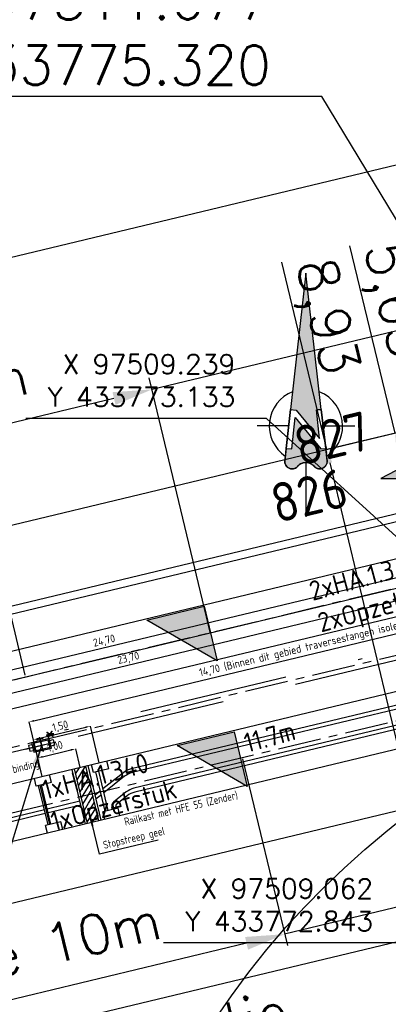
# Model space of a CAD drawing. Header units: millimetres. Extents: x 96940 to 101272, y 432237 to 434659.
# Tile 373 of 398: x 97497.08 to 97506.5, y 433763.49 to 433788.64. Entities that reach past the tile are written whole.
import ezdxf
from ezdxf.enums import TextEntityAlignment as Align

# ---------------------------------------------------------------- set-up
doc = ezdxf.new("R2010")
doc.units = ezdxf.units.MM
for name, pattern in [('ACAD_ISO02W100', [15, 12, -3]), ('CENTER', [35.225022, 22.015639, -4.403128, 4.403128, -4.403128]), ('DASHDOT', [25.4, 12.7, -6.35, 0, -6.35]), ('DASHED', [19.05, 12.7, -6.35])]:
    doc.linetypes.add(name, pattern=pattern)
for name, color, linetype in [('As', 2, 'ACAD_ISO02W100'), ('Ondergrond_Nieuw_IP', 8, 'Continuous'), ('R_A_COORDINAAT', 7, 'Continuous'), ('R_BN_N_Kabels_en_leidingen_maatvoering', 1, 'Continuous'), ('R_BN_T_N_Constructiecodes', 7, 'Continuous'), ('R_BN_T_N_Hartspoor', 1, 'CENTER'), ('R_BN_T_N_Kokersysteem opzetstuk', 7, 'Continuous'), ('R_BN_T_N_Kokersysteem trekput HA.1.340', 7, 'Continuous'), ('R_BN_T_N_Kokersysteem_Coordinaten', 1, 'Continuous'), ('R_BN_T_N_Kokersysteem_laagspanning', 2, 'DASHED'), ('R_BN_T_N_kokersysteem_maatvoering', 7, 'Continuous'), ('R_BN_T_N_Kokersysteem_signaal', 2, 'DASHDOT'), ('R_BN_T_N_Spoor', 3, 'Continuous'), ('R_BN_T_N_Tekst', 7, 'Continuous'), ('R_BN_T_N_Vecomwissel_20kmh', 7, 'Continuous'), ('R_BN_T_N_Vecomwissel_20mkh_Bemating_Tekst', 1, 'Continuous'), ('R_BN_T_N_Verkanting', 7, 'Continuous'), ('R_BN_T_N_Verkanting_Maatvoering', 7, 'Continuous')]:
    doc.layers.add(name, color=color, linetype=linetype)
doc.layers.add('R_BN_T_N_Coordinaten', color=7, linetype='Continuous', lineweight=25)
doc.styles.add('ISO', font='iso.shx')
doc.styles.get("Standard").update_dxf_attribs({"font": 'romans.shx'})
doc.dimstyles.new('RET 1-100', dxfattribs={"dimtxt": 150, "dimasz": 125, "dimexe": 0.1, "dimexo": 0, "dimgap": 50, "dimtad": 1, "dimdec": 0, "dimzin": 1, "dimtxsty": 'ISO', "dimcen": 0, "dimclrd": 1, "dimclre": 1, "dimclrt": 7, "dimaunit": 2, "dimadec": 4, "dimazin": 0, "dimtfac": 1, "dimtdec": 0, "dimtmove": 0, "dimatfit": 0, "dimfxl": 1, "dimarcsym": 0})
doc.dimstyles.new('RET 1-500', dxfattribs={"dimtxt": 1, "dimasz": 1, "dimexe": 0.3, "dimexo": 0, "dimgap": 0.3, "dimtad": 1, "dimdec": 3, "dimzin": 1, "dimtxsty": 'Standard', "dimcen": 0, "dimclrd": 1, "dimclre": 1, "dimclrt": 7, "dimaunit": 2, "dimadec": 4, "dimazin": 0, "dimtfac": 1, "dimtdec": 3, "dimtofl": 0, "dimtmove": 0, "dimatfit": 0, "dimfxl": 1, "dimarcsym": 0})
doc.dimstyles.get("Standard").update_dxf_attribs({"dimtxt": 0.18, "dimasz": 0.18, "dimexe": 0.18, "dimexo": 0.0625, "dimgap": 0.09, "dimtad": 0, "dimtih": 1, "dimtoh": 1, "dimdec": 4, "dimzin": 0, "dimdsep": 46, "dimtxsty": 'Standard', "dimcen": 0.09, "dimadec": 0, "dimazin": 0, "dimtfac": 1, "dimtdec": 4, "dimtofl": 0, "dimtmove": 0, "dimatfit": 3, "dimfxl": 1, "dimtolj": 1, "dimtzin": 0, "dimarcsym": 0})

# ---------------------------------------------------------------- blocks, each defined once
blk = doc.blocks.new('*D39')
at = {"layer": 'Defpoints', "color": 0, "transparency": 16777216}
for p in [(97512.503, 433772.095), (97485.761, 433765.681), (97487.456, 433758.614)]:
    blk.add_point(p, dxfattribs=at)
at = {"layer": 'R_BN_T_N_Verkanting_Maatvoering', "color": 1, "lineweight": -2, "transparency": 16777216}
for p, q in [((97512.503, 433772.095), (97514.268, 433764.736)), ((97485.761, 433765.681), (97487.526, 433758.322)), ((97513.226, 433764.795), (97488.429, 433758.847))]:
    blk.add_line(p, q, dxfattribs=at)
at = {"layer": 'R_BN_T_N_Verkanting_Maatvoering', "color": 1, "transparency": 16777216}
for points in [[(97513.187, 433764.957), (97513.264, 433764.633), (97514.198, 433765.028)], [(97488.39, 433759.009), (97488.468, 433758.685), (97487.456, 433758.614)]]:
    blk.add_solid(points, dxfattribs=at)
at = {"layer": 'R_BN_T_N_Verkanting_Maatvoering', "color": 7, "transparency": 16777216, "insert": (97498.704, 433762.134), "char_height": 1, "attachment_point": 5, "rotation": 13.4875}
blk.add_mtext('vecominstallatie', dxfattribs=at)
blk = doc.blocks.new('*D40')
at = {"layer": 'Defpoints', "color": 0, "transparency": 16777216}
for p in [(97510.19, 433781.531), (97511.686, 433775.293), (97501.96, 433772.96)]:
    blk.add_point(p, dxfattribs=at)
at = {"layer": 'R_BN_T_N_Verkanting_Maatvoering', "color": 1, "lineweight": -2, "transparency": 16777216}
for p, q in [((97511.162, 433781.764), (97512.134, 433781.997)), ((97511.686, 433775.293), (97510.12, 433781.822)), ((97510.19, 433781.531), (97500.464, 433779.198)), ((97501.96, 433772.96), (97500.394, 433779.49)), ((97499.492, 433778.965), (97483.303, 433775.082))]:
    blk.add_line(p, q, dxfattribs=at)
at = {"layer": 'R_BN_T_N_Verkanting_Maatvoering', "color": 1, "transparency": 16777216}
for points in [[(97511.123, 433781.926), (97511.201, 433781.602), (97510.19, 433781.531)], [(97499.453, 433779.127), (97499.531, 433778.803), (97500.464, 433779.198)]]:
    blk.add_solid(points, dxfattribs=at)
at = {"layer": 'R_BN_T_N_Verkanting_Maatvoering', "color": 7, "transparency": 16777216, "insert": (97490.686, 433777.847), "char_height": 1, "attachment_point": 5, "rotation": 13.4875}
blk.add_mtext('overgangszone 10m', dxfattribs=at)
blk = doc.blocks.new('*D41')
at = {"layer": 'Defpoints', "color": 0, "transparency": 16777216}
for p in [(97512.503, 433772.095), (97502.778, 433769.763), (97513.577, 433767.616)]:
    blk.add_point(p, dxfattribs=at)
at = {"layer": 'R_BN_T_N_Verkanting_Maatvoering', "color": 1, "lineweight": -2, "transparency": 16777216}
for p, q in [((97512.503, 433772.095), (97513.647, 433767.324)), ((97502.778, 433769.763), (97503.923, 433764.991)), ((97514.55, 433767.849), (97515.522, 433768.082)), ((97513.577, 433767.616), (97503.853, 433765.283)), ((97502.88, 433765.05), (97486.692, 433761.167))]:
    blk.add_line(p, q, dxfattribs=at)
at = {"layer": 'R_BN_T_N_Verkanting_Maatvoering', "color": 1, "transparency": 16777216}
for points in [[(97514.511, 433768.011), (97514.589, 433767.687), (97513.577, 433767.616)], [(97502.842, 433765.212), (97502.919, 433764.888), (97503.853, 433765.283)]]:
    blk.add_solid(points, dxfattribs=at)
at = {"layer": 'R_BN_T_N_Verkanting_Maatvoering', "color": 7, "transparency": 16777216, "insert": (97494.074, 433763.932), "char_height": 1, "attachment_point": 5, "rotation": 13.4875}
blk.add_mtext('overgangszone 10m', dxfattribs=at)
blk = doc.blocks.new('*D202')
at = {"layer": 'Defpoints', "color": 0, "transparency": 16777216}
for p in [(97498.514, 433770.019), (97498.629, 433769.54), (97497.657, 433769.307)]:
    blk.add_point(p, dxfattribs=at)
at = {"layer": 'R_BN_T_N_Vecomwissel_20mkh_Bemating_Tekst', "color": 1, "lineweight": -2, "transparency": 16777216}
for p, q in [((97497.663, 433769.815), (97498.393, 433769.99)), ((97498.629, 433769.54), (97498.514, 433770.019)), ((97497.657, 433769.307), (97497.542, 433769.786))]:
    blk.add_line(p, q, dxfattribs=at)
at = {"layer": 'R_BN_T_N_Vecomwissel_20mkh_Bemating_Tekst', "color": 1, "transparency": 16777216}
for points in [[(97498.388, 433770.01), (97498.398, 433769.97), (97498.514, 433770.019)], [(97497.659, 433769.835), (97497.668, 433769.795), (97497.542, 433769.786)]]:
    blk.add_solid(points, dxfattribs=at)
at = {"layer": 'R_BN_T_N_Vecomwissel_20mkh_Bemating_Tekst', "color": 7, "transparency": 16777216, "insert": (97497.99, 433770.062), "char_height": 0.2, "attachment_point": 5, "rotation": 13.4874, "style": 'ISO'}
blk.add_mtext('1,00', dxfattribs=at)
blk = doc.blocks.new('*D203')
at = {"layer": 'Defpoints', "color": 0, "transparency": 16777216}
for p in [(97498.889, 433770.599), (97499.115, 433769.656), (97497.657, 433769.307)]:
    blk.add_point(p, dxfattribs=at)
at = {"layer": 'R_BN_T_N_Vecomwissel_20mkh_Bemating_Tekst', "color": 1, "lineweight": -2, "transparency": 16777216}
for p, q in [((97497.552, 433770.278), (97498.768, 433770.57)), ((97499.115, 433769.656), (97498.889, 433770.599)), ((97497.657, 433769.307), (97497.431, 433770.249))]:
    blk.add_line(p, q, dxfattribs=at)
at = {"layer": 'R_BN_T_N_Vecomwissel_20mkh_Bemating_Tekst', "color": 1, "transparency": 16777216}
for points in [[(97498.763, 433770.59), (97498.773, 433770.549), (97498.889, 433770.599)], [(97497.547, 433770.298), (97497.557, 433770.258), (97497.431, 433770.249)]]:
    blk.add_solid(points, dxfattribs=at)
at = {"layer": 'R_BN_T_N_Vecomwissel_20mkh_Bemating_Tekst', "color": 7, "transparency": 16777216, "insert": (97498.122, 433770.584), "char_height": 0.2, "attachment_point": 5, "rotation": 13.4874, "style": 'ISO'}
blk.add_mtext('1,50', dxfattribs=at)
blk = doc.blocks.new('*D208')
at = {"layer": 'Defpoints', "color": 0, "transparency": 16777216}
for p in [(97511.951, 433772.735), (97488.379, 433769.399), (97489.193, 433766.007)]:
    blk.add_point(p, dxfattribs=at)
at = {"layer": 'R_BN_T_N_Vecomwissel_20mkh_Bemating_Tekst', "color": 1, "lineweight": -2, "transparency": 16777216}
for p, q in [((97511.951, 433772.735), (97511.426, 433774.927)), ((97511.304, 433774.897), (97488.501, 433769.428)), ((97489.193, 433766.007), (97488.379, 433769.399))]:
    blk.add_line(p, q, dxfattribs=at)
at = {"layer": 'R_BN_T_N_Vecomwissel_20mkh_Bemating_Tekst', "color": 1, "transparency": 16777216}
for points in [[(97511.299, 433774.918), (97511.309, 433774.877), (97511.426, 433774.927)], [(97488.496, 433769.448), (97488.506, 433769.408), (97488.379, 433769.399)]]:
    blk.add_solid(points, dxfattribs=at)
at = {"layer": 'R_BN_T_N_Vecomwissel_20mkh_Bemating_Tekst', "color": 7, "transparency": 16777216, "insert": (97499.864, 433772.323), "char_height": 0.2, "attachment_point": 5, "rotation": 13.4874, "style": 'ISO'}
blk.add_mtext('23,70', dxfattribs=at)
blk = doc.blocks.new('*D209')
at = {"layer": 'Defpoints', "color": 0, "transparency": 16777216}
for p in [(97511.941, 433772.777), (97487.273, 433769.723), (97488.021, 433766.607)]:
    blk.add_point(p, dxfattribs=at)
at = {"layer": 'R_BN_T_N_Vecomwissel_20mkh_Bemating_Tekst', "color": 1, "lineweight": -2, "transparency": 16777216}
for p, q in [((97511.17, 433775.455), (97487.395, 433769.752)), ((97511.941, 433772.777), (97511.292, 433775.484)), ((97488.021, 433766.607), (97487.273, 433769.723))]:
    blk.add_line(p, q, dxfattribs=at)
at = {"layer": 'R_BN_T_N_Vecomwissel_20mkh_Bemating_Tekst', "color": 1, "transparency": 16777216}
for points in [[(97511.166, 433775.475), (97511.175, 433775.435), (97511.292, 433775.484)], [(97487.39, 433769.773), (97487.4, 433769.732), (97487.273, 433769.723)]]:
    blk.add_solid(points, dxfattribs=at)
at = {"layer": 'R_BN_T_N_Vecomwissel_20mkh_Bemating_Tekst', "color": 7, "transparency": 16777216, "insert": (97499.244, 433772.763), "char_height": 0.2, "attachment_point": 5, "rotation": 13.4874, "style": 'ISO'}
blk.add_mtext('24,70', dxfattribs=at)
blk = doc.blocks.new('*D215')
at = {"layer": 'Defpoints', "color": 0, "transparency": 16777216}
for p in [(97511.616, 433774.134), (97511.676, 433773.883), (97497.657, 433769.307)]:
    blk.add_point(p, dxfattribs=at)
at = {"layer": 'R_BN_T_N_Vecomwissel_20mkh_Bemating_Tekst', "color": 1, "lineweight": -2, "transparency": 16777216}
for p, q in [((97497.443, 433770.734), (97511.494, 433774.105)), ((97511.676, 433773.883), (97511.616, 433774.134)), ((97497.657, 433769.307), (97497.321, 433770.705))]:
    blk.add_line(p, q, dxfattribs=at)
at = {"layer": 'R_BN_T_N_Vecomwissel_20mkh_Bemating_Tekst', "color": 1, "transparency": 16777216}
for points in [[(97511.49, 433774.125), (97511.499, 433774.084), (97511.616, 433774.134)], [(97497.438, 433770.755), (97497.448, 433770.714), (97497.321, 433770.705)]]:
    blk.add_solid(points, dxfattribs=at)
at = {"layer": 'R_BN_T_N_Vecomwissel_20mkh_Bemating_Tekst', "color": 7, "transparency": 16777216, "insert": (97504.427, 433772.593), "char_height": 0.2, "attachment_point": 5, "rotation": 13.4874, "style": 'ISO'}
blk.add_mtext('14,70 (Binnen dit gebied traversestangen isoleren)', dxfattribs=at)
blk = doc.blocks.new('N_PIJL')
at = {"layer": 'R_A_COORDINAAT'}
for points in [[(0, 7.803), (-0.783, 0.846), (-0.506, 0.815), (0.697, -0.634), (0.533, 0.818), (0.783, 0.846)], [(-0.549, 0.434), (-0.73, -1.176), (-1.007, -1.145), (-1.052, -1.552), (-1.073, -1.742), (-1.079, -1.794), (-1.08, -1.835), (-1.075, -1.895), (-1.064, -1.932), (-1.048, -1.976), (-1.03, -2.009), (-1.001, -2.05), (-0.975, -2.082), (-0.936, -2.116), (-0.9, -2.14), (-0.854, -2.164), (-0.793, -2.187), (-0.732, -2.196), (-0.65, -2.194), (-0.58, -2.177), (-0.518, -2.145), (-0.477, -2.122), (-0.454, -2.083), (-0.415, -2.044), (-0.384, -2.014), (-0.332, -1.975), (-0.275, -1.938), (-0.196, -1.906), (-0.14, -1.889), (-0.049, -1.876), (0.001, -1.875), (0.07, -1.88), (0.129, -1.89), (0.196, -1.912), (0.256, -1.94), (0.301, -1.963), (0.339, -1.99), (0.367, -2.012), (0.41, -2.051), (0.444, -2.089), (0.474, -2.115), (0.509, -2.14), (0.55, -2.163), (0.592, -2.179), (0.632, -2.19), (0.681, -2.195), (0.744, -2.194), (0.789, -2.188), (0.854, -2.164), (0.92, -2.13), (0.968, -2.093), (0.998, -2.059), (1.021, -2.023), (1.04, -1.991), (1.054, -1.954), (1.065, -1.928), (1.073, -1.891), (1.077, -1.853), (1.079, -1.815), (1.078, -1.78), (1.052, -1.552), (1.007, -1.145), (0.758, -1.173)]]:
    blk.add_hatch(color=256, dxfattribs=at).paths.add_polyline_path(points)
for p, q in [((0, 7.803), (-0.783, 0.846)), ((0.783, 0.846), (0, 7.803)), ((-0.783, 0.846), (-1.007, -1.145)), ((-1.007, -1.145), (-0.783, 0.846)), ((-0.783, 0.846), (-0.506, 0.815)), ((-0.783, 0.846), (-0.506, 0.815)), ((-0.506, 0.815), (0.697, -0.634)), ((-0.506, 0.815), (0.697, -0.634)), ((0.783, 0.846), (0.533, 0.818)), ((0.533, 0.818), (0.783, 0.846)), ((0.697, -0.634), (0.533, 0.818)), ((0.697, -0.634), (0.533, 0.818)), ((1.007, -1.145), (0.783, 0.846)), ((0.783, 0.846), (1.007, -1.145)), ((-0.878, 0), (-2.5, 0)), ((-0.73, -1.176), (-0.549, 0.434)), ((-0.73, -1.176), (-0.549, 0.434)), ((-0.549, 0.434), (0.758, -1.173)), ((-0.549, 0.434), (0.758, -1.173)), ((0.878, 0), (2.5, 0)), ((-1.007, -1.145), (-1.078, -1.78)), ((-1.052, -1.552), (-1.007, -1.145)), ((-1.007, -1.145), (-0.73, -1.176)), ((-1.007, -1.145), (-0.73, -1.176)), ((0.758, -1.173), (1.007, -1.145)), ((0.758, -1.173), (1.007, -1.145)), ((1.078, -1.78), (1.007, -1.145)), ((1.007, -1.145), (1.052, -1.552)), ((-1.08, -1.835), (-1.079, -1.794)), ((-1.075, -1.895), (-1.08, -1.835)), ((-1.079, -1.794), (-1.073, -1.742)), ((-1.064, -1.932), (-1.075, -1.895)), ((-1.073, -1.742), (-1.052, -1.552)), ((-1.048, -1.976), (-1.064, -1.932)), ((-1.03, -2.009), (-1.048, -1.976)), ((-1.001, -2.05), (-1.03, -2.009)), ((-0.332, -1.975), (-0.384, -2.014)), ((-0.275, -1.938), (-0.332, -1.975)), ((-0.196, -1.906), (-0.275, -1.938)), ((-0.14, -1.889), (-0.196, -1.906)), ((-0.049, -1.876), (-0.14, -1.889)), ((0.001, -1.875), (-0.049, -1.876)), ((0, -1.875), (0, -4.649)), ((0.07, -1.88), (0.001, -1.875)), ((0.129, -1.89), (0.07, -1.88)), ((0.196, -1.912), (0.129, -1.89)), ((0.256, -1.94), (0.196, -1.912)), ((0.301, -1.963), (0.256, -1.94)), ((0.339, -1.99), (0.301, -1.963)), ((0.367, -2.012), (0.339, -1.99)), ((1.04, -1.991), (1.021, -2.023)), ((1.054, -1.954), (1.04, -1.991)), ((1.052, -1.552), (1.078, -1.78)), ((1.065, -1.928), (1.054, -1.954)), ((1.073, -1.891), (1.065, -1.928)), ((1.077, -1.853), (1.073, -1.891)), ((1.079, -1.815), (1.077, -1.853)), ((1.078, -1.78), (1.079, -1.815)), ((-0.975, -2.082), (-1.001, -2.05)), ((-0.936, -2.116), (-0.975, -2.082)), ((-0.9, -2.14), (-0.936, -2.116)), ((-0.854, -2.164), (-0.9, -2.14)), ((-0.793, -2.187), (-0.854, -2.164)), ((-0.732, -2.196), (-0.793, -2.187)), ((-0.65, -2.194), (-0.732, -2.196)), ((-0.58, -2.177), (-0.65, -2.194)), ((-0.518, -2.145), (-0.58, -2.177)), ((-0.477, -2.122), (-0.518, -2.145)), ((-0.454, -2.083), (-0.477, -2.122)), ((-0.415, -2.044), (-0.454, -2.083)), ((-0.384, -2.014), (-0.415, -2.044)), ((0.41, -2.051), (0.367, -2.012)), ((0.444, -2.089), (0.41, -2.051)), ((0.474, -2.115), (0.444, -2.089)), ((0.509, -2.14), (0.474, -2.115)), ((0.55, -2.163), (0.509, -2.14)), ((0.592, -2.179), (0.55, -2.163)), ((0.632, -2.19), (0.592, -2.179)), ((0.681, -2.195), (0.632, -2.19)), ((0.744, -2.194), (0.681, -2.195)), ((0.789, -2.188), (0.744, -2.194)), ((0.854, -2.164), (0.789, -2.188)), ((0.92, -2.13), (0.854, -2.164)), ((0.968, -2.093), (0.92, -2.13)), ((0.998, -2.059), (0.968, -2.093)), ((1.021, -2.023), (0.998, -2.059))]:
    blk.add_line(p, q, dxfattribs=at)
for centre, radius, start, end in [((0, 0), 1.875, 111.3084, 235.854), ((0, 0), 1.875, 0, 68.6916), ((0, 0), 1.875, 304.146, 0), ((-0.705, -1.822), 0.375, 173.5812, 270), ((-0.006, -2.454), 0.579, 38.6038, 144.9525), ((0.705, -1.822), 0.375, 270, 6.4188), ((-0.705, -1.822), 0.375, 270, 306.9523), ((0.705, -1.822), 0.375, 226.2581, 270)]:
    blk.add_arc(centre, radius, start, end, dxfattribs=at)
blk = doc.blocks.new('*D504')
at = {"layer": 'Defpoints', "color": 0, "transparency": 16777216}
for p in [(97507.744, 433778.336), (97509.077, 433772.847), (97508.011, 433772.588)]:
    blk.add_point(p, dxfattribs=at)
at = {"layer": 'R_BN_N_Kabels_en_leidingen_maatvoering', "color": 1, "lineweight": -2, "transparency": 16777216}
for p, q in [((97506.679, 433778.077), (97505.517, 433782.862)), ((97507.744, 433778.336), (97506.679, 433778.077)), ((97507.929, 433772.928), (97506.761, 433777.737)), ((97509.077, 433772.847), (97508.011, 433772.588))]:
    blk.add_line(p, q, dxfattribs=at)
at = {"layer": 'R_BN_N_Kabels_en_leidingen_maatvoering', "color": 1, "transparency": 16777216}
for points in [[(97506.818, 433777.751), (97506.705, 433777.723), (97506.679, 433778.077)], [(97507.985, 433772.942), (97507.872, 433772.915), (97508.011, 433772.588)]]:
    blk.add_solid(points, dxfattribs=at)
at = {"layer": 'R_BN_N_Kabels_en_leidingen_maatvoering', "color": 7, "transparency": 16777216, "insert": (97506.576, 433781.448), "char_height": 1, "attachment_point": 5, "rotation": 283.6446}
blk.add_mtext('5,65', dxfattribs=at)
blk = doc.blocks.new('*D505')
at = {"layer": 'Defpoints', "color": 0, "transparency": 16777216}
for p in [(97507.744, 433778.335), (97509.825, 433769.654), (97507.013, 433768.98)]:
    blk.add_point(p, dxfattribs=at)
at = {"layer": 'R_BN_N_Kabels_en_leidingen_maatvoering', "color": 1, "lineweight": -2, "transparency": 16777216}
for p, q in [((97504.932, 433777.661), (97503.785, 433782.45)), ((97507.744, 433778.335), (97504.932, 433777.661)), ((97506.931, 433769.32), (97505.014, 433777.321)), ((97509.825, 433769.654), (97507.013, 433768.98))]:
    blk.add_line(p, q, dxfattribs=at)
at = {"layer": 'R_BN_N_Kabels_en_leidingen_maatvoering', "color": 1, "transparency": 16777216}
for points in [[(97505.07, 433777.335), (97504.957, 433777.307), (97504.932, 433777.661)], [(97506.988, 433769.334), (97506.875, 433769.307), (97507.013, 433768.98)]]:
    blk.add_solid(points, dxfattribs=at)
at = {"layer": 'R_BN_N_Kabels_en_leidingen_maatvoering', "color": 7, "transparency": 16777216, "insert": (97504.839, 433781.033), "char_height": 1, "attachment_point": 5, "rotation": 283.4779}
blk.add_mtext('8,93', dxfattribs=at)
blk = doc.blocks.new('HA.1.340')
at = {"layer": 'R_BN_T_N_Kokersysteem trekput HA.1.340', "color": 1, "linetype": 'Continuous'}
for p, q in [((0.409, 0), (-0.378, 0)), ((0, 0.163), (0, -0.217))]:
    blk.add_line(p, q, dxfattribs=at)
at = {"layer": 'R_BN_T_N_Kokersysteem trekput HA.1.340'}
for p, q in [((-0.075, -0.125), (-0.075, -0.176)), ((0.075, -0.176), (-0.075, -0.176)), ((0.075, -0.125), (0.075, -0.176))]:
    blk.add_line(p, q, dxfattribs=at)
for points in [[(-0.23, -0.075), (-0.327, -0.075), (-0.327, 0.075), (-0.23, 0.075)], [(0.23, -0.075), (0.328, -0.075), (0.328, 0.075), (0.23, 0.075)]]:
    blk.add_lwpolyline(points, dxfattribs=at)
blk.add_lwpolyline([(-0.23, -0.125), (0.23, -0.125), (0.23, 0.125), (-0.23, 0.125)], close=True, dxfattribs=at)
blk = doc.blocks.new('Opzetstuk')
at = {"layer": 'R_BN_T_N_Kokersysteem opzetstuk'}
h = blk.add_hatch(color=256, dxfattribs=at)
h.paths.add_polyline_path([(0, 0.095), (0.2, 0.095), (0.2, 0), (0.23, 0), (0.23, 0.125), (0, 0.125)])
h.paths.add_polyline_path([(0, 0.095), (0, 0.125), (-0.23, 0.125), (-0.23, 0), (-0.2, 0), (-0.2, 0.095)])
h.paths.add_polyline_path([(-0.2, 0), (-0.23, 0), (-0.23, -0.125), (0, -0.125), (0, -0.095), (-0.2, -0.095)])
h.paths.add_polyline_path([(0, -0.095), (0, -0.125), (0.23, -0.125), (0.23, 0), (0.2, 0), (0.2, -0.095)])
at = {"layer": 'R_BN_T_N_Kokersysteem opzetstuk', "color": 1, "linetype": 'Continuous'}
for p, q in [((0.268, 0), (-0.268, 0)), ((0, 0.163), (0, -0.163))]:
    blk.add_line(p, q, dxfattribs=at)
at = {"layer": 'R_BN_T_N_Kokersysteem opzetstuk'}
for points in [[(-0.23, -0.125), (0.23, -0.125), (0.23, 0.125), (-0.23, 0.125)], [(-0.2, -0.095), (0.2, -0.095), (0.2, 0.095), (-0.2, 0.095)]]:
    blk.add_lwpolyline(points, close=True, dxfattribs=at)
at = {"insert": (0.14, 0.497), "char_height": 0.45, "width": 0.63906, "attachment_point": 1}
blk.add_mtext('{\\Fiso|c0;*}', dxfattribs=at)
blk = doc.blocks.new('*D572')
at = {"layer": 'Defpoints', "color": 0, "transparency": 16777216}
for p in [(97496.322, 433775.596), (97495.345, 433775.362), (97497.64, 433770.104)]:
    blk.add_point(p, dxfattribs=at)
at = {"layer": 'R_BN_T_N_kokersysteem_maatvoering', "color": 1, "lineweight": -2, "transparency": 16777216}
for p, q in [((97495.345, 433775.362), (97493.68, 433782.303)), ((97496.322, 433775.596), (97495.345, 433775.362)), ((97496.545, 433770.356), (97495.461, 433774.876)), ((97497.64, 433770.104), (97496.662, 433769.869))]:
    blk.add_line(p, q, dxfattribs=at)
at = {"layer": 'R_BN_T_N_kokersysteem_maatvoering', "color": 1, "transparency": 16777216}
for points in [[(97495.542, 433774.895), (97495.38, 433774.856), (97495.345, 433775.362)], [(97496.626, 433770.375), (97496.464, 433770.336), (97496.662, 433769.869)]]:
    blk.add_solid(points, dxfattribs=at)
at = {"layer": 'R_BN_T_N_kokersysteem_maatvoering', "color": 7, "transparency": 16777216, "insert": (97494.892, 433779.18), "char_height": 0.5, "attachment_point": 5, "rotation": 283.4867}
blk.add_mtext('Bestaande koker ', dxfattribs=at)
blk = doc.blocks.new('Constructiecode boven links')
at = {"layer": 'R_BN_T_N_Constructiecodes'}
blk.add_hatch(color=1, dxfattribs=at).paths.add_polyline_path([(-1.25, 5.3125), (-1.25, 5), (-1.25, 4.6875), (-2.5, 5)])
blk.add_hatch(color=1, dxfattribs=at).paths.add_polyline_path([(-1.25, 5.3125), (-1.25, 5), (-1.25, 4.6875), (-2.5, 5)])
blk.add_hatch(color=1, dxfattribs=at).paths.add_polyline_path([(-1.25, 5.3125), (-1.25, 5), (-1.25, 4.6875), (-2.5, 5)])
blk.add_hatch(color=1, dxfattribs=at).paths.add_polyline_path([(-1.25, 5.3125), (-1.25, 5), (-1.25, 4.6875), (-2.5, 5)])
for p, q in [((-1.25, 5.3125), (-2.5, 5)), ((-1.25, 5.3125), (-1.25, 5)), ((-2.5, 5), (-1.25, 4.6875)), ((-1.25, 5), (0, 5)), ((-1.25, 5), (-1.25, 4.6875)), ((0, 0), (0, 5))]:
    blk.add_line(p, q, dxfattribs=at)
at = {"layer": 'R_BN_T_N_Constructiecodes', "style": 'ISO'}
blk.add_attdef('CONSTR.CODE', text='', height=1, dxfattribs=at).set_placement((-3.414, 5), align=Align.MIDDLE_RIGHT)

msp = doc.modelspace()

# ---------------------------------------------------------------- hatches: boundary and pattern name
at = {"layer": 'R_BN_T_N_Verkanting', "linetype": 'Continuous', "ltscale": 0.05}
h = msp.add_hatch(color=256, dxfattribs=at)
h.paths.add_polyline_path([(97501.79305, 433773.6581), (97500.33442, 433773.30825), (97501.23108, 433772.78546), (97501.9604, 433772.96039)])
h.paths.add_polyline_path([(97501.9604, 433772.96039), (97501.23108, 433772.78546), (97502.12774, 433772.26268)])
h.paths.add_polyline_path([(97502.56272, 433770.44911), (97501.10409, 433770.09926), (97502.00075, 433769.57647), (97502.73007, 433769.7514)])
h.paths.add_polyline_path([(97502.73007, 433769.7514), (97502.00075, 433769.57647), (97502.89741, 433769.05369)])

# ---------------------------------------------------------------- linework, layer by layer
at = {"layer": 'As'}
for points in [[(97475.30125, 433766.58391, 0), (97481.18863, 433768.02659, 0), (97487.80278, 433769.60957, 0), (97493.73769, 433771.02451, 0), (97500.14417, 433772.54796, 0), (97506.27682, 433774.0184, 0), (97511.61759, 433775.30523, 0)], [(97502.06694, 433763.0978, 0), (97502.4918, 433763.7116, 0), (97502.93689, 433764.3108, 0), (97503.40236, 433764.894, 0), (97503.88837, 433765.45985, 0), (97503.88837, 433765.45985, 0), (97504.36764, 433765.979, 0), (97504.86395, 433766.48202, 0), (97505.37576, 433766.9696, 0), (97505.90153, 433767.44242, 0), (97506.43972, 433767.90117, 0), (97506.43972, 433767.90117, 0), (97507.02852, 433768.37746, 0)]]:
    msp.add_polyline3d(points, dxfattribs=at)
at = {"layer": 'Ondergrond_Nieuw_IP'}
for points in [[(97491.653, 433781.327), (97512.947, 433786.433)], [(97512.947, 433786.433), (97512.992, 433786.248), (97514.501, 433779.956), (97493.207, 433774.849)], [(97443.81, 433760.929), (97509.026, 433776.586)], [(97509.01943, 433776.36658), (97458.682, 433764.288)]]:
    msp.add_lwpolyline(points, dxfattribs=at)
at = {"layer": 'Ondergrond_Nieuw_IP', "flags": 128}
msp.add_lwpolyline([(97443.81, 433760.929), (97509.026, 433776.586)], dxfattribs=at)
msp.add_lwpolyline([(97443.81, 433760.929), (97509.026, 433776.586)], dxfattribs=at)
msp.add_lwpolyline([(97443.81, 433760.929), (97509.026, 433776.586)], dxfattribs=at)
msp.add_lwpolyline([(97443.81, 433760.929), (97509.026, 433776.586)], dxfattribs=at)
at = {"layer": 'Ondergrond_Nieuw_IP', "linetype": 'Continuous'}
msp.add_lwpolyline([(97409.31456, 433667.38386), (97423.15399, 433670.92959), (97426.68306, 433672.20457), (97434.97893, 433675.98161), (97439.66176, 433679.2481, 0.16111152), (97456.78979, 433704.98909, 0.22403543), (97453.33515, 433724.7416), (97449.03682, 433731.38168, -0.51740411), (97453.28046, 433741.99252), (97522.67293, 433758.63596, 0.41421356), (97527.10807, 433765.86987), (97526.81823, 433767.07833, 0.41421454), (97519.5843, 433771.51347), (97453.75262, 433755.72383), (97453.12174, 433755.57252, 0.00104269), (97452.15784, 433755.33921, 0.00208334), (97451.20533, 433755.10234, 0.00312478), (97450.26436, 433754.8579, 0.11700133), (97422.70189, 433740.03779, 0.00312477), (97421.97908, 433739.38762, 0.00208334), (97421.25622, 433738.72366, 0.00104167), (97420.53075, 433738.0489), (97375.37101, 433695.86954)], format="xyb", dxfattribs=at)
at = {"layer": 'Ondergrond_Nieuw_IP', "flags": 128}
msp.add_lwpolyline([(97315.21427, 433621.86373, -0.6928047), (97313.87895, 433623.17639, -0.08302788), (97329.01341, 433646.10207), (97329.0021, 433646.08555, -0.0176482), (97333.6498, 433650.74424), (97428.94108, 433739.74663, -0.12969203), (97451.40855, 433751.82716), (97520.34062, 433768.36017, -0.41421356), (97523.95758, 433766.1426), (97524.19081, 433765.17018, -0.41421356), (97521.97324, 433761.55322), (97452.58077, 433744.90978, 0.40643566), (97445.13021, 433733.113, -0.40643566)], format="xyb", dxfattribs=at)
at = {"layer": 'R_BN_T_N_Hartspoor', "ltscale": 0.05}
for p, q in [((97431.85305, 433756.17379), (97558.2319, 433786.48558)), ((97557.01969, 433784.46949), (97432.61999, 433754.63239)), ((97433.47745, 433753.17546), (97559.00224, 433783.2824))]:
    msp.add_line(p, q, dxfattribs=at)
at = {"layer": 'R_BN_T_N_Kokersysteem_laagspanning', "color": 1, "ltscale": 0.3}
msp.add_line((97496.33022, 433775.60529), (97497.64667, 433770.07469), dxfattribs=at)
at = {"layer": 'R_BN_T_N_Kokersysteem_laagspanning', "ltscale": 0.3}
msp.add_line((97518.95299, 433775.21584), (97449.29179, 433758.5077), dxfattribs=at)
at = {"layer": 'R_BN_T_N_Kokersysteem_signaal', "color": 2, "linetype": 'DASHDOT', "ltscale": 0.3}
msp.add_line((97518.89701, 433775.44922), (97449.22998, 433758.73968), dxfattribs=at)
at = {"layer": 'R_BN_T_N_Spoor', "color": 3}
for p, q in [((97511.51289, 433776.01794, -1.36784), (97451.62724, 433761.65445, -1.36784)), ((97511.84759, 433774.62252, -1.36784), (97451.96193, 433760.25903, -1.36784)), ((97519.05024, 433774.43778), (97452.48553, 433758.47233)), ((97519.38493, 433773.04236), (97452.82022, 433757.07691))]:
    msp.add_line(p, q, dxfattribs=at)
at = {"layer": 'R_BN_T_N_Vecomwissel_20kmh'}
for p, q in [((97510.24314, 433771.98103), (97499.93455, 433769.50854)), ((97510.26646, 433771.88379), (97499.95787, 433769.4113)), ((97510.35977, 433771.49477), (97500.00049, 433769.01013)), ((97510.38309, 433771.39753), (97500.02381, 433768.91289)), ((97499.35655, 433769.50859), (97499.3099, 433769.70307)), ((97498.76065, 433768.09564), (97498.42596, 433769.49106)), ((97498.81681, 433768.10911), (97498.48212, 433769.50453)), ((97498.51186, 433769.38057), (97498.60609, 433769.53427)), ((97498.54896, 433769.22585), (97498.7608, 433769.57137)), ((97498.58607, 433769.07114), (97498.80783, 433769.43284)), ((97499.10854, 433768.17908), (97498.77385, 433769.5745)), ((97499.16715, 433768.19314), (97498.83246, 433769.58856)), ((97498.96758, 433769.4153), (97498.92093, 433769.60978)), ((97499.35655, 433769.50859), (97498.96758, 433769.4153)), ((97499.27024, 433768.42354), (97499.02884, 433769.42999)), ((97499.3422, 433768.44079), (97499.1008, 433769.44725)), ((97499.74002, 433769.41361), (97499.20995, 433768.99217)), ((97497.5032, 433769.06407), (97497.45655, 433769.25855)), ((97497.89217, 433769.15736), (97497.5032, 433769.06407)), ((97497.89217, 433769.15736), (97497.84552, 433769.35185)), ((97499.76334, 433769.31637), (97499.23328, 433768.89492)), ((97497.80586, 433768.07231), (97497.56446, 433769.07876)), ((97497.60044, 433769.08739), (97497.84184, 433768.08094)), ((97497.87782, 433768.08957), (97497.63642, 433769.09602)), ((97499.14604, 433768.94135), (97499.01305, 433768.83561)), ((97499.80596, 433768.9152), (97499.48084, 433768.6567)), ((97498.62071, 433768.67909), (97497.78452, 433768.47854)), ((97499.16937, 433768.84411), (97499.03637, 433768.73837)), ((97499.82928, 433768.81795), (97499.56559, 433768.6083)), ((97497.71257, 433768.46128), (97489.90164, 433766.58785)), ((97498.64403, 433768.58185), (97497.80785, 433768.38129)), ((97499.59795, 433768.50213), (97499.20898, 433768.40884)), ((97499.25562, 433768.21436), (97499.20898, 433768.40884)), ((97499.45208, 433768.46715), (97499.43708, 433768.5297)), ((97499.54932, 433768.49047), (97499.53934, 433768.5321)), ((97499.64459, 433768.30765), (97499.59795, 433768.50213)), ((97497.73589, 433768.36403), (97489.92496, 433766.49061)), ((97498.13356, 433768.15091), (97497.7446, 433768.05761)), ((97498.18021, 433767.95642), (97498.13356, 433768.15091)), ((97497.79124, 433767.86313), (97497.7446, 433768.05761))]:
    msp.add_line(p, q, dxfattribs=at)
at = {"layer": 'R_BN_T_N_Vecomwissel_20kmh', "color": 0}
for p, q in [((97498.62318, 433768.91643), (97498.84493, 433769.27813)), ((97498.66028, 433768.76172), (97498.88204, 433769.12342)), ((97498.76243, 433768.71308), (97498.91915, 433768.96871)), ((97498.69739, 433768.60701), (97498.76243, 433768.71308)), ((97498.7345, 433768.4523), (97498.84322, 433768.62962)), ((97498.77161, 433768.29759), (97498.99336, 433768.65928)), ((97498.84322, 433768.62962), (97498.91714, 433768.75019)), ((97498.91714, 433768.75019), (97498.95626, 433768.81399)), ((97498.80871, 433768.14288), (97499.03047, 433768.50457)), ((97498.93776, 433768.13812), (97499.06758, 433768.34986)), ((97499.09247, 433768.17523), (97499.10468, 433768.19515))]:
    msp.add_line(p, q, dxfattribs=at)
at = {"layer": 'R_BN_T_N_Vecomwissel_20kmh'}
for centre, radius, start, end in [((97500.05119, 433769.02224), 0.5, 103.487446, 128.487446), ((97500.07451, 433768.92499), 0.5, 103.487446, 128.487446), ((97500.11713, 433768.52382), 0.5, 103.487446, 128.487446), ((97500.14045, 433768.42658), 0.5, 103.487446, 128.487446), ((97499.55863, 433768.55886), 0.125, 128.487446, 193.487448), ((97499.61227, 433768.5496), 0.075, 128.487446, 193.487448)]:
    msp.add_arc(centre, radius, start, end, dxfattribs=at)
at = {"layer": 'R_BN_T_N_Vecomwissel_20mkh_Bemating_Tekst'}
for p, q in [((97499.12096, 433767.32325), (97498.92619, 433768.13528)), ((97500.62437, 433767.68384), (97499.12096, 433767.32325))]:
    msp.add_line(p, q, dxfattribs=at)
at = {"layer": 'R_BN_T_N_Verkanting', "linetype": 'Continuous', "ltscale": 0.05}
for points in [[(97500.33442, 433773.30825), (97501.79305, 433773.6581), (97502.12774, 433772.26268), (97500.33442, 433773.30825)], [(97501.10409, 433770.09926), (97502.56272, 433770.44911), (97502.89741, 433769.05369), (97501.10409, 433770.09926)]]:
    msp.add_lwpolyline(points, dxfattribs=at)

# ---------------------------------------------------------------- block references
at = {"layer": 'R_BN_T_N_Constructiecodes', "color": 0, "linetype": 'ByBlock', "lineweight": -2, "rotation": 13.4875302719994}
for p, values in [((97510.48675, 433774.10585), {'CONSTR.CODE': '827'}), ((97509.91125, 433772.64739), {'CONSTR.CODE': '826'})]:
    msp.add_blockref('Constructiecode boven links', p, dxfattribs=at).add_auto_attribs(values)
at = {"layer": 'R_BN_T_N_Kokersysteem opzetstuk', "color": 0, "linetype": 'ByBlock', "lineweight": -2, "rotation": 13.48753027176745}
msp.add_blockref('Opzetstuk', (97497.63972, 433770.10388), dxfattribs=at)
at = {"layer": 'R_BN_T_N_Kokersysteem trekput HA.1.340', "color": 0, "linetype": 'ByBlock', "lineweight": -2, "rotation": 193.4875302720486}
msp.add_blockref('HA.1.340', (97497.63972, 433770.10388), dxfattribs=at)
at = {"layer": 'R_BN_T_N_Vecomwissel_20mkh_Bemating_Tekst', "xscale": 0.5, "yscale": 0.5, "zscale": 0.5}
msp.add_blockref('N_PIJL', (97504.3989, 433778.26452), dxfattribs=at)

# ---------------------------------------------------------------- texts
at = {"layer": 'R_BN_T_N_Coordinaten', "color": 7, "insert": (97503.50026, 433786.9814), "char_height": 1, "attachment_point": 9}
msp.add_mtext('X 97511.677\\PY 433775.320', dxfattribs=at)
at = {"layer": 'R_BN_T_N_Kokersysteem_Coordinaten', "color": 7, "char_height": 0.5, "attachment_point": 9}
for s, insert in [('X 97509.239\\PY 433773.133', (97502.59256, 433778.75923)), ('X 97509.062\\PY 433772.843', (97506.1159, 433765.36418))]:
    msp.add_mtext(s, dxfattribs=dict(at, insert=insert))
at = {"layer": 'R_BN_T_N_kokersysteem_maatvoering', "char_height": 0.5, "width": 0.6247051, "attachment_point": 1, "rotation": 15.106624}
for s, insert in [('{\\Fisocp|c0;2xHA.1.340\\P2xOpzetstuk}', (97504.43767, 433774.27535)), ('{\\Fisocp|c0;11.7m}', (97502.76637, 433770.39668)), ('{\\Fisocp|c0;1xHA.1.340\\P1xOpzetstuk}', (97497.60995, 433769.1958))]:
    msp.add_mtext(s, dxfattribs=dict(at, insert=insert))
at = {"layer": 'R_BN_T_N_Vecomwissel_20mkh_Bemating_Tekst', "color": 7, "style": 'ISO', "width": 0.9}
for s, p in [('Kortsluitverbinding', (97495.77368, 433769.12169)), ('Railkast met HFE 55 (Zender)', (97499.78186, 433768.0535))]:
    msp.add_text(s, height=0.2, rotation=13.487448, dxfattribs=at).set_placement(p)
msp.add_text('Stopstreep geel', height=0.2, rotation=13.487448, dxfattribs=at).set_placement((97500.00156, 433767.74345), align=Align.MIDDLE_CENTER)

# ---------------------------------------------------------------- dimensions: what is measured, and where the dimension line sits
at = {"layer": 'R_BN_N_Kabels_en_leidingen_maatvoering', "color": 1}
for base, p1, p2, angle, picture, middle in [((97508.0111, 433772.58835), (97507.74436, 433778.33554), (97509.07669, 433772.84702), 283.644613, '*D504', (97505.9003, 433781.28373)), ((97507.01283, 433768.98003), (97507.74438, 433778.33543), (97509.82505, 433769.65404), 283.477873, '*D505', (97504.16303, 433780.87054))]:
    dim = msp.add_linear_dim(base=base, p1=p1, p2=p2, angle=angle, dimstyle='RET 1-500', override={"dimasz": 0.35, "dimexe": 0, "dimgap": 0.1, "dimdec": 2, "dimzin": 0, "dimtofl": 1, "dimatfit": 2}, dxfattribs=at)
    dim.commit()
    dim.dimension.update_dxf_attribs({"geometry": picture, "text_midpoint": middle, "dimtype": 161})
at = {"layer": 'R_BN_T_N_kokersysteem_maatvoering'}
dim = msp.add_linear_dim(base=(97495.3448, 433775.36172), p1=(97497.63972, 433770.10388), p2=(97496.32248, 433775.59619), angle=103.486676, text='Bestaande koker ', dimstyle='RET 1-500', override={"dimtxt": 0.5, "dimasz": 0.5, "dimexe": 0, "dimgap": 0.2, "dimzin": 0, "dimtofl": 1, "dimatfit": 2}, dxfattribs=at)
dim.commit()
dim.dimension.update_dxf_attribs({"geometry": '*D572', "text_midpoint": (97494.45413, 433779.07545), "dimtype": 161})
at = {"layer": 'R_BN_T_N_Vecomwissel_20mkh_Bemating_Tekst'}
for base, p1, p2, picture, middle in [((97487.27324, 433769.72323), (97511.94143, 433772.77658), (97488.02062, 433766.60717), '*D209', (97499.24433, 433772.7634)), ((97488.37937, 433769.399), (97511.95135, 433772.73519), (97489.19304, 433766.00655), '*D208', (97499.86424, 433772.32256))]:
    dim = msp.add_linear_dim(base=base, p1=p1, p2=p2, angle=13.487448, dimstyle='RET 1-100', override={"dimtxt": 0.2, "dimasz": 0.125, "dimexe": 0, "dimgap": 0.05, "dimdec": 2}, dxfattribs=at)
    dim.commit()
    dim.dimension.update_dxf_attribs({"geometry": picture, "text_midpoint": middle})
dim = msp.add_linear_dim(base=(97511.61592, 433774.13373), p1=(97497.65679, 433769.30658), p2=(97511.67599, 433773.88327), angle=13.487448, text='<> (Binnen dit gebied traversestangen isoleren)', dimstyle='RET 1-100', override={"dimtxt": 0.2, "dimasz": 0.125, "dimexe": 0, "dimgap": 0.05, "dimdec": 2}, dxfattribs=at)
dim.commit()
dim.dimension.update_dxf_attribs({"geometry": '*D215', "text_midpoint": (97504.46862, 433772.41947), "dimtype": 160})
for base, p1, p2, picture, middle in [((97498.88939, 433770.5988), (97497.65679, 433769.30658), (97499.11543, 433769.65637), '*D203', (97498.16008, 433770.42388)), ((97498.51424, 433770.01913), (97497.6568, 433769.30652), (97498.62921, 433769.53981), '*D202', (97498.02803, 433769.90252))]:
    dim = msp.add_linear_dim(base=base, p1=p1, p2=p2, angle=13.487448, dimstyle='RET 1-100', override={"dimtxt": 0.2, "dimasz": 0.125, "dimexe": 0, "dimgap": 0.05, "dimdec": 2}, dxfattribs=at)
    dim.commit()
    dim.dimension.update_dxf_attribs({"geometry": picture, "text_midpoint": middle, "dimtype": 160})
at = {"layer": 'R_BN_T_N_Verkanting_Maatvoering'}
for base, p1, p2, angle, text, picture, middle in [((97510.18964, 433781.5305), (97501.9604, 433772.96039), (97511.6857, 433775.29299), 13.487533, 'overgangszone <>m', '*D40', (97490.91146, 433776.90666)), ((97513.57737, 433767.61555), (97502.77833, 433769.76297), (97512.50289, 433772.0954), 13.48753, 'overgangszone 10m', '*D41', (97494.29994, 433762.99188))]:
    dim = msp.add_linear_dim(base=base, p1=p1, p2=p2, angle=angle, text=text, dimstyle='RET 1-500', override={"dimdec": 0, "dimtofl": 1}, dxfattribs=at)
    dim.commit()
    dim.dimension.update_dxf_attribs({"geometry": picture, "text_midpoint": middle, "dimtype": 161})
dim = msp.add_linear_dim(base=(97487.45644, 433758.61401), p1=(97512.50289, 433772.0954), p2=(97485.76132, 433765.68147), angle=193.48753, text='vecominstallatie', dimstyle='RET 1-500', dxfattribs=at)
dim.commit()
dim.dimension.update_dxf_attribs({"geometry": '*D39', "text_midpoint": (97498.89063, 433761.35649), "dimtype": 161})

# ---------------------------------------------------------------- leaders
at = {"layer": 'R_BN_T_N_Coordinaten', "annotation_type": 0, "has_hookline": 1, "hookline_direction": 1, "text_width": 10.71429}
for points in [[(97511.67714, 433775.32047), (97504.80026, 433786.6814), (97503.80026, 433786.6814)], [(97512.41043, 433772.10742), (97515.5998, 433751.89949), (97514.5998, 433751.89949)]]:
    msp.add_leader(points, dimstyle='RET 1-500', override={"dimexe": 0, "dimzin": 0, "dimtofl": 1, "dimatfit": 2}, dxfattribs=at)
at = {"layer": 'R_BN_T_N_Kokersysteem_Coordinaten', "color": 7, "annotation_type": 0, "has_hookline": 1, "hookline_direction": 1}
for points, text_width in [([(97509.23904, 433773.13277), (97503.39256, 433778.45923), (97502.89256, 433778.45923)], 5.35714), ([(97509.06164, 433772.84341), (97506.9159, 433765.06418), (97506.4159, 433765.06418)], 5.35714), ([(97497.63972, 433770.10388), (97495.2928, 433762.45868), (97494.7928, 433762.45868)], 5.38095)]:
    msp.add_leader(points, dimstyle='RET 1-500', override={"dimasz": 0.5, "dimexe": 0, "dimzin": 0, "dimtofl": 1, "dimatfit": 2}, dxfattribs=dict(at, text_width=text_width))
at = {"layer": 'R_BN_T_N_Tekst', "color": 1, "linetype": 'Continuous', "ltscale": 0.05}
msp.add_leader([(97510.31163, 433769.26186), (97511.95497, 433762.05466), (97499.03223, 433759.10883)], dimstyle='Standard', override={"dimasz": 1.5, "dimtad": 0}, dxfattribs=at)

doc.saveas('drawing.dxf')
